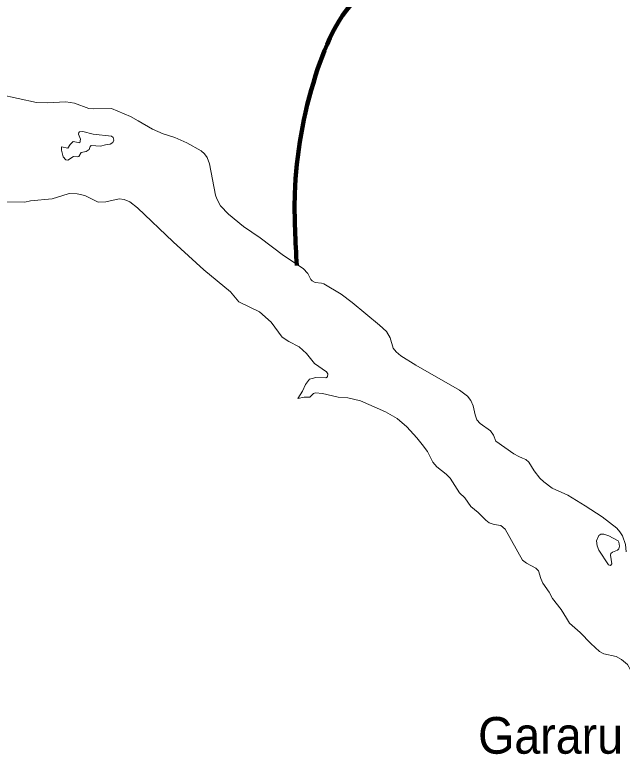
# Model space of a CAD drawing. Extents: x 553962 to 842807, y 8883888 to 9032388.
# Drawn here: x 701363 to 709644, y 8897106 to 8907189 of the extents above; entities that cross this region are included whole.
import ezdxf

# ---------------------------------------------------------------- set-up
doc = ezdxf.new("R2010")
doc.units = 0
doc.header["$LTSCALE"] = 20
doc.layers.add('25', color=7, linetype='Continuous', lineweight=13)
doc.layers.add('9', color=7, linetype='Continuous', lineweight=90)
doc.layers.add('41', color=7, linetype='Continuous')

msp = doc.modelspace()

# ---------------------------------------------------------------- linework, layer by layer
at = {"layer": '25'}
for points in [[(699730.09, 8905870.06), (699833.64, 8905937.39), (700049.07, 8906011.01), (700564.93, 8906093.89), (701005.22, 8906113.58), (701154.47, 8906101.36), (701659.77, 8905992.75), (701803.51, 8905986.47), (702058.86, 8906003.41), (702175.86, 8905983.8), (702373.02, 8905910.58), (702436.85, 8905905.54), (702682.02, 8905912.78), (702942.64, 8905799.84), (703043.52, 8905742.35)], [(703043.52, 8905742.35), (703240.08, 8905630.35), (703386.84, 8905567.04), (703544.88, 8905514.53)], [(703544.88, 8905514.53), (703544.88, 8905514.53), (703708.56, 8905443.2), (703903.26, 8905333.45), (703950.44, 8905293.22), (703983.67, 8905242.42), (704017.53, 8905157.8), (704100.45, 8904727.45), (704116.69, 8904678.14), (704169.62, 8904585.39), (704276.9, 8904471.38), (704483.11, 8904302.22), (704709.82, 8904149.49), (705025.35, 8903904.51), (705294.06, 8903731.45), (705355.94, 8903661.87), (705397.81, 8903579.93), (705416.34, 8903559.39), (705456.62, 8903537.08), (705545.15, 8903528.82), (705574.64, 8903518.85), (705812.1, 8903380.67), (705964.07, 8903265.08), (706335.78, 8902958.27), (706429.02, 8902870.49), (706478.38, 8902782.59), (706522.32, 8902644.63), (706561.42, 8902592.56), (706627.54, 8902537.28), (706829.43, 8902410.45), (707426.69, 8902069.62), (707536.71, 8901989.72), (707580.77, 8901930.09), (707613.46, 8901857.84), (707638.01, 8901734.03), (707661.41, 8901666.31), (707707.07, 8901616.05), (707849.03, 8901513.56), (707889.28, 8901456.43), (707921.17, 8901374.09), (708164.57, 8901203.24), (708234.03, 8901164.4), (708282.63, 8901143.96)], [(702004.31, 8904719.04), (701870.43, 8904678.08), (701577.91, 8904651.03), (701498, 8904635.87)], [(703520.45, 8904092.82), (703035.91, 8904557.43), (702930.39, 8904637.86), (702853.95, 8904670.94), (702784.71, 8904678.34), (702603.58, 8904639.39), (702499.55, 8904635.85), (702318.32, 8904724.93), (702212.05, 8904749.44), (702106.64, 8904750.34), (702004.31, 8904719.04)], [(701498, 8904635.87), (701073.34, 8904639.86), (700893.58, 8904612.2), (700683.67, 8904613.81), (700499.04, 8904578.53), (700435.51, 8904574.2), (700368.49, 8904593.79)], [(704418.86, 8903273.51), (704303.79, 8903412.41), (703938.67, 8903713.31), (703520.45, 8904092.82)], [(705416.98, 8902230.49), (705468.65, 8902243.14), (705601.7, 8902236.34), (705626.11, 8902249.86), (705630.06, 8902294.02), (705613.07, 8902318.68), (705450.5, 8902433.39), (705338.55, 8902571.84), (705237.77, 8902662.74), (705098.47, 8902732.81), (705008.44, 8902794.22), (704859.77, 8902995.34), (704700.69, 8903136.27), (704418.86, 8903273.51)], [(705340.02, 8902163.86), (705380.25, 8902221.49), (705416.98, 8902230.49)], [(705223.48, 8901956.58), (705285.86, 8902055.53), (705327.16, 8902145.43), (705340.02, 8902163.86), (705340.03, 8902163.86)], [(706916.95, 8901328.79), (706845.74, 8901419.04), (706706.29, 8901570.55), (706577.47, 8901683.72), (706417.95, 8901775.96), (706077.55, 8901924.78), (705902.08, 8901964.82), (705769.39, 8901975.27), (705559.81, 8902024.06), (705462.59, 8902034.1), (705436.94, 8902022.7), (705383.87, 8901976.13), (705305.73, 8901975.91), (705223.48, 8901956.58)], [(708884.81, 8898960.16), (708812.92, 8899081.14), (708691.95, 8899230.32), (708649.91, 8899313.33), (708562.21, 8899440.21), (708534.23, 8899502.91), (708503.78, 8899608.41), (708465.89, 8899644.1), (708336.84, 8899710.29), (708284.43, 8899750.12), (708047.85, 8900175.69), (707990.82, 8900226.53), (707897.13, 8900236.75), (707831.04, 8900259.99), (707784.27, 8900295.74), (707679.2, 8900403.66), (707579.33, 8900485.45), (707498.43, 8900600.32), (707426.94, 8900668.24), (707296.16, 8900870.17), (707244.88, 8900923.56), (707114.92, 8901025.93), (707060.83, 8901088.76), (706991.09, 8901234.84), (706916.95, 8901328.79)], [(708282.63, 8901143.96), (708331.23, 8901123.52), (708369.55, 8901088.63), (708444.88, 8900971.56), (708520.84, 8900871.25), (708577.16, 8900819.43), (708690.17, 8900735.51), (708901.9, 8900638.82), (709137.23, 8900490.69)], [(709137.23, 8900490.69), (709372.56, 8900342.56), (709571.9, 8900187.29), (709610.72, 8900136.52)], [(709610.72, 8900136.52), (709649.53, 8900085.75), (709687.83, 8899966.56), (709696.93, 8899867.41)], [(709950.16, 8897853.78), (709826.53, 8898078.67), (709764.95, 8898154.28), (709755.55, 8898257.54), (709714.42, 8898328.76), (709634.62, 8898396.46), (709559.77, 8898439.43), (709395.04, 8898473.4), (709333.83, 8898506.79), (709214.94, 8898614.31), (709070.84, 8898765.47), (708925.04, 8898892.47), (708884.81, 8898960.16)]]:
    msp.add_lwpolyline(points, dxfattribs=at)
for points in [[(702679.35, 8905532.59), (702433.68, 8905559), (702292.45, 8905598.51), (702244.44, 8905591.09), (702234.57, 8905581.9), (702231.98, 8905562.76), (702259.62, 8905493.7), (702249.4, 8905443.17), (702159.41, 8905461.19), (702115.75, 8905419.63), (702084.36, 8905369.44), (702001.01, 8905388.01), (701997.98, 8905341.83), (702023.17, 8905250.15), (702057.03, 8905210.98), (702086.59, 8905207.66), (702162.1, 8905255.55), (702214.46, 8905249.95), (702234.97, 8905255.72), (702269.56, 8905309.93), (702336.76, 8905325.83), (702376.91, 8905349.96), (702388.81, 8905392.23), (702403.42, 8905405.06), (702532.11, 8905397.23), (702600.27, 8905416.15), (702662.46, 8905423.26), (702700.09, 8905446.04), (702715.29, 8905477.13), (702706.13, 8905515.45)], [(709580.34, 8899889.79), (709596.21, 8899906.34), (709606.03, 8899943.53), (709599.67, 8899997.31), (709588.62, 8900017.31), (709459.47, 8900083.66), (709393.69, 8900104.89), (709351.59, 8900105.73), (709323.01, 8900086.14), (709294.86, 8900014.35), (709301.94, 8899949.14), (709327.07, 8899890.49), (709454.53, 8899688.22), (709485.65, 8899677.34), (709503.78, 8899701.25), (709483.43, 8899821.2), (709487.55, 8899841.54), (709510.11, 8899860.54)]]:
    msp.add_lwpolyline(points, close=True, dxfattribs=at)
at = {"layer": '9'}
msp.add_spline([(705207.93, 8903769.64), (705180.68, 8904747.44), (705463.83, 8906360.03), (706198.67, 8907564.56), (706955.49, 8908091.1), (707178.81, 8909156.28), (707379.5, 8909664.2), (707580.31, 8910146.81), (707959.28, 8910554.77), (708516.42, 8910888.09), (708891.26, 8912131.65), (709193.17, 8912716.29), (709242.21, 8913071.16)], degree=3, dxfattribs=at)

# ---------------------------------------------------------------- texts
at = {"layer": '41', "width": 0.95}
msp.add_text('Gararu', height=500, dxfattribs=at).set_placement((707678.76, 8897112.82))

doc.saveas('drawing.dxf')
